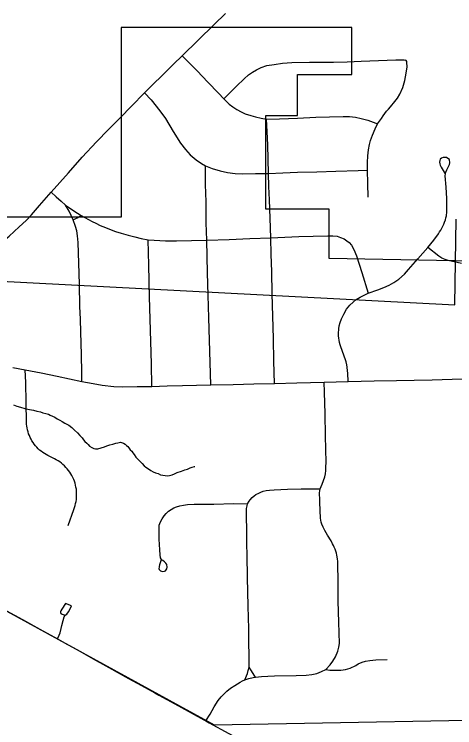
# Model space of a CAD drawing. Extents: x -11.4 to 84.1, y 11.1 to 59.
# Drawn here: x 26.776 to 27.387, y 41.368 to 42.357 of the extents above; entities that cross this region are included whole.
import ezdxf

# ---------------------------------------------------------------- set-up
doc = ezdxf.new("R2010")
doc.units = 0
for name, color, linetype in [('GM_X_City_Street', 7, 'Continuous'), ('GM_X_Corporation', 7, 'Continuous'), ('GM_X_County_Road', 7, 'Continuous'), ('GM_X_Minor_River', 7, 'Continuous'), ('GM_X_Rail_Line', 7, 'Continuous'), ('GM_X_Township_Road', 7, 'Continuous')]:
    doc.layers.add(name, color=color, linetype=linetype)

msp = doc.modelspace()

# ---------------------------------------------------------------- linework, layer by layer
at = {"layer": 'GM_X_City_Street'}
for points in [[(27.23885, 41.84766), (27.23833, 41.85915), (27.23819, 41.86232), (27.23757, 41.86754), (27.237, 41.87065), (27.23597, 41.87473), (27.23502, 41.87774), (27.22886, 41.89565), (27.22792, 41.89866), (27.22712, 41.90172), (27.2265, 41.90483), (27.22603, 41.90794), (27.2257, 41.91109), (27.22561, 41.91424), (27.2258, 41.92055), (27.22653, 41.92489), (27.22804, 41.92954), (27.22984, 41.93455), (27.23272, 41.94108), (27.23664, 41.94774), (27.24125, 41.95365), (27.24563, 41.95755), (27.2501, 41.96116), (27.25544, 41.96462), (27.26651, 41.96996), (27.28025, 41.97486), (27.28817, 41.97789), (27.29567, 41.9812), (27.30217, 41.98495), (27.30938, 41.98971), (27.31688, 41.99649), (27.32279, 42.00298), (27.33557, 42.01759), (27.3493, 42.03329), (27.3578, 42.04364), (27.36406, 42.05245), (27.36576, 42.05499), (27.36742, 42.05759), (27.3689, 42.06025), (27.37027, 42.06299), (27.37155, 42.0658), (27.37269, 42.06864), (27.37369, 42.07154), (27.37454, 42.07448), (27.37525, 42.07746), (27.37553, 42.08268), (27.37581, 42.08807), (27.37559, 42.10152), (27.37461, 42.1171), (27.37363, 42.13269), (27.37374, 42.13545), (27.37443, 42.13801), (27.37592, 42.14105), (27.37826, 42.14572), (27.37933, 42.14837), (27.37991, 42.15061), (27.37921, 42.1553), (27.3773, 42.15695), (27.3753, 42.15795), (27.37289, 42.15822), (27.37051, 42.15807), (27.36831, 42.15721), (27.36667, 42.15567), (27.36592, 42.15375), (27.36546, 42.15177), (27.36581, 42.1495), (27.36647, 42.14748), (27.36783, 42.14461), (27.3732, 42.13566)], [(26.86958, 41.84787), (26.86973, 41.85976), (26.869, 41.88516), (26.86812, 41.91621), (26.86761, 41.93392), (26.86711, 41.95163), (26.86623, 41.98269), (26.86541, 42.01161), (26.86458, 42.04053), (26.86386, 42.04944), (26.86265, 42.05643), (26.86108, 42.06247), (26.85783, 42.07163), (26.852, 42.08356), (26.84719, 42.0921)], [(26.84719, 42.0921), (26.85458, 42.08697), (26.8637, 42.08105), (26.86879, 42.07794), (26.8737, 42.07507), (26.87877, 42.07226), (26.88392, 42.06958), (26.88919, 42.06703), (26.89522, 42.06403), (26.90245, 42.06096), (26.91031, 42.05788), (26.91646, 42.05571), (26.92433, 42.05318), (26.93373, 42.05047), (26.94313, 42.04803), (26.9517, 42.04599), (26.96147, 42.04407), (26.96995, 42.0434), (26.97768, 42.04292), (26.98588, 42.04258), (26.99512, 42.04247), (27.00095, 42.04254), (27.02186, 42.04297), (27.04276, 42.0434), (27.0738, 42.04458), (27.10275, 42.04568), (27.13168, 42.04678), (27.1511, 42.04762), (27.17051, 42.04846), (27.1906, 42.04896), (27.2107, 42.04947), (27.21775, 42.04964), (27.22347, 42.04897), (27.22851, 42.04745), (27.23322, 42.04527), (27.23709, 42.04275), (27.24045, 42.04023), (27.24354, 42.03645), (27.24687, 42.03049), (27.25053, 42.0219), (27.25776, 41.99887), (27.26651, 41.96996)], [(26.85783, 42.07163), (26.86309, 42.07466), (26.86879, 42.07794)], [(26.96686, 41.84088), (26.96603, 41.87194), (26.96519, 41.90299), (26.96435, 41.93405), (26.96351, 41.9651), (26.96292, 41.98709), (26.96233, 42.00908), (26.9619, 42.02658), (26.96147, 42.04407)], [(27.04848, 41.8429), (27.04759, 41.87396), (27.0467, 41.90501), (27.04582, 41.93607), (27.04493, 41.96712), (27.04404, 41.99818), (27.0434, 42.02079), (27.04276, 42.0434)], [(27.13689, 41.84492), (27.13609, 41.87598), (27.13529, 41.90703), (27.13448, 41.93809), (27.13368, 41.96914), (27.13288, 42.0002), (27.13228, 42.02349), (27.13168, 42.04678)], [(27.39627, 42.01131), (27.3778, 42.01557), (27.37325, 42.01691), (27.36894, 42.0188), (27.36482, 42.0212), (27.3493, 42.03329)], [(26.85092, 41.64825), (26.85852, 41.67035), (26.85952, 41.67301), (26.86037, 41.67573), (26.86108, 41.67849), (26.86165, 41.68127), (26.86208, 41.68408), (26.86237, 41.68692), (26.86246, 41.6926), (26.86232, 41.69544), (26.86204, 41.69828), (26.86157, 41.7011), (26.861, 41.70388), (26.86024, 41.70663), (26.85934, 41.70933), (26.85835, 41.712), (26.85722, 41.7146), (26.85589, 41.71713), (26.85451, 41.71961), (26.85295, 41.72201), (26.8513, 41.72431), (26.84954, 41.72654), (26.84765, 41.72866), (26.84562, 41.7307), (26.84353, 41.73262), (26.84135, 41.73443), (26.83908, 41.73613), (26.83666, 41.73771), (26.83425, 41.73916), (26.83173, 41.74048), (26.82254, 41.74501), (26.82008, 41.74629), (26.81772, 41.7477), (26.81544, 41.74923), (26.81322, 41.75087), (26.81113, 41.75263), (26.8091, 41.75449), (26.80715, 41.75647), (26.80536, 41.75853), (26.80361, 41.76069), (26.80204, 41.76294), (26.80052, 41.76526), (26.7992, 41.76765), (26.79797, 41.77012), (26.79688, 41.77264), (26.79589, 41.77522), (26.79508, 41.77785), (26.79437, 41.78052), (26.79381, 41.78322), (26.79343, 41.78594), (26.79315, 41.78868), (26.793, 41.79143), (26.79253, 41.81875), (26.79204, 41.84608), (26.79113, 41.86389)], [(27.04173, 41.37713), (27.04742, 41.38676), (27.05314, 41.39649), (27.0587, 41.40532), (27.06272, 41.41064), (27.06638, 41.41443), (27.07079, 41.41859), (27.07596, 41.42237), (27.08163, 41.42628), (27.08932, 41.43094), (27.09249, 41.43273), (27.09561, 41.43412), (27.10138, 41.4359), (27.10707, 41.43723), (27.11047, 41.43785), (27.11879, 41.4388), (27.12736, 41.43918), (27.13662, 41.43957), (27.16674, 41.44015), (27.18089, 41.44067), (27.18846, 41.44143), (27.19526, 41.44294), (27.20182, 41.44546), (27.20774, 41.44861), (27.21406, 41.45492), (27.21771, 41.4602), (27.22141, 41.46598), (27.22466, 41.47374), (27.22593, 41.47929), (27.22673, 41.48461), (27.22598, 41.51392), (27.22522, 41.54324), (27.22489, 41.56962), (27.22456, 41.596), (27.22442, 41.59881), (27.22414, 41.60162), (27.22376, 41.60441), (27.22319, 41.60716), (27.22253, 41.60989), (27.22168, 41.61259), (27.22073, 41.61523), (27.21964, 41.61783), (27.21846, 41.62037), (27.21713, 41.62286), (27.21519, 41.62661), (27.21028, 41.63455), (27.20637, 41.64111), (27.2041, 41.64565), (27.20236, 41.64982), (27.20165, 41.65256), (27.20113, 41.65532), (27.20071, 41.6581), (27.20042, 41.6609), (27.20006, 41.6662), (27.19944, 41.68297), (27.19937, 41.69334), (27.20006, 41.69901), (27.20271, 41.70532), (27.20473, 41.71058), (27.20637, 41.71549), (27.2075, 41.71966), (27.20801, 41.72407), (27.20814, 41.72936), (27.20838, 41.73555), (27.20801, 41.75395), (27.20763, 41.77236), (27.20681, 41.80268), (27.20598, 41.833), (27.20582, 41.8465)], [(27.11047, 41.43785), (27.10961, 41.43921), (27.10406, 41.44801), (27.10177, 41.45163), (27.10168, 41.45842), (27.10155, 41.46738), (27.10128, 41.48619), (27.10101, 41.505), (27.10025, 41.53606), (27.09977, 41.55594), (27.09928, 41.57582), (27.09875, 41.60688), (27.09848, 41.62269), (27.09821, 41.6385), (27.09777, 41.6637), (27.09798, 41.67179), (27.09871, 41.67533), (27.09946, 41.67792), (27.10157, 41.68176), (27.10298, 41.68375), (27.10583, 41.68693), (27.10839, 41.68902), (27.11104, 41.69091), (27.11488, 41.69301), (27.11786, 41.69447), (27.12126, 41.6956), (27.12505, 41.69649), (27.12984, 41.69712), (27.13627, 41.69772), (27.15499, 41.69834), (27.17371, 41.69898), (27.20006, 41.69901)], [(26.97954, 41.60041), (26.97755, 41.59342), (26.97701, 41.59134), (26.97682, 41.59019), (26.97653, 41.58832), (26.97697, 41.58692), (26.97763, 41.58598), (26.9787, 41.58507), (26.98022, 41.58458), (26.98209, 41.58448), (26.98423, 41.58483), (26.98573, 41.58543), (26.98673, 41.58648), (26.98773, 41.58788), (26.98818, 41.59008), (26.98754, 41.59399), (26.98618, 41.59595), (26.98429, 41.59747), (26.98194, 41.59933), (26.98089, 41.60006), (26.97994, 41.60111), (26.97894, 41.60318), (26.97819, 41.60746), (26.97776, 41.61424), (26.97682, 41.62919), (26.97668, 41.64028), (26.97704, 41.64869), (26.9787, 41.65316), (26.98088, 41.65738), (26.98359, 41.66129), (26.98676, 41.66483), (26.98979, 41.668), (26.99332, 41.67039), (26.99711, 41.67241), (27.00101, 41.67405), (27.00555, 41.67531), (27.01084, 41.67632), (27.01627, 41.67695), (27.02522, 41.67745), (27.05283, 41.67783), (27.07994, 41.67834), (27.09946, 41.67792)], [(26.8361, 41.49083), (26.83825, 41.49602), (26.83951, 41.4991), (26.84096, 41.50507), (26.84205, 41.50955), (26.84373, 41.51632), (26.84522, 41.52145), (26.84643, 41.52366), (26.84905, 41.52528), (26.851, 41.52825), (26.85435, 41.53451), (26.8555, 41.53666), (26.84683, 41.53999), (26.842, 41.53203), (26.84066, 41.52957), (26.84009, 41.52834), (26.83997, 41.52756), (26.8402, 41.52668), (26.84095, 41.52611), (26.84257, 41.52524), (26.84643, 41.52366)], [(27.20774, 41.44861), (27.21329, 41.44773), (27.22023, 41.44735), (27.2288, 41.44748), (27.23522, 41.44824), (27.24179, 41.45025), (27.24938, 41.45416), (27.25297, 41.4562), (27.25818, 41.45857), (27.26297, 41.46009), (27.26902, 41.46109), (27.27747, 41.46185), (27.29285, 41.46223)], [(27.09561, 41.43412), (27.09933, 41.44314), (27.10049, 41.44717), (27.10177, 41.45163)]]:
    msp.add_lwpolyline(points, dxfattribs=at)
at = {"layer": 'GM_X_Corporation'}
for points in [[(27.80831, 42.00704), (27.21274, 42.01791), (27.21274, 42.0867), (27.12478, 42.08671), (27.12478, 42.21638), (27.16872, 42.21638), (27.16872, 42.27317), (27.24409, 42.27317), (27.24409, 42.33848), (26.92422, 42.33848), (26.92422, 42.07536), (26.65397, 42.07538)], [(26.26551, 42.05419), (26.55791, 42.03913), (26.56758, 42.17762), (26.74738, 42.16192), (26.7396, 41.98783), (27.3866, 41.95403), (27.38866, 42.07279)]]:
    msp.add_lwpolyline(points, dxfattribs=at)
at = {"layer": 'GM_X_County_Road'}
for points in [[(26.77385, 41.867), (26.79113, 41.86389), (26.81329, 41.85956), (26.83545, 41.85522), (26.85251, 41.85154), (26.86958, 41.84787), (26.88522, 41.84485), (26.89804, 41.84259), (26.91387, 41.84089), (26.92546, 41.8403), (26.94616, 41.84059), (26.96686, 41.84088), (26.98797, 41.84154), (27.00908, 41.84221), (27.02878, 41.84256), (27.04848, 41.8429), (27.07954, 41.84361), (27.10822, 41.84427), (27.13689, 41.84492), (27.16795, 41.84563), (27.18688, 41.84607), (27.20582, 41.8465), (27.22234, 41.84708), (27.23885, 41.84766), (27.25689, 41.84803), (27.27494, 41.84839), (27.306, 41.84903), (27.33061, 41.84954), (27.35523, 41.85004), (27.3833, 41.85069), (27.41137, 41.85135)], [(26.70059, 41.56565), (26.72749, 41.55076), (26.74375, 41.54175), (26.76001, 41.53273), (26.78723, 41.51774), (26.81166, 41.50429), (26.8361, 41.49083), (26.8498, 41.4832), (26.86349, 41.47558), (26.88531, 41.4633), (26.90713, 41.45102), (26.93436, 41.43607), (26.95258, 41.42606), (26.97082, 41.41606), (26.97641, 41.41299), (27.00365, 41.39804), (27.02126, 41.38837), (27.03889, 41.37869), (27.04173, 41.37713), (27.04623, 41.37465)], [(27.04623, 41.37465), (27.07347, 41.3597), (27.1007, 41.34475), (27.12794, 41.32981), (27.15517, 41.31487), (27.1824, 41.29992), (27.19988, 41.29032), (27.21736, 41.28073), (27.24465, 41.26588), (27.27194, 41.25103), (27.29922, 41.23617), (27.32651, 41.22132), (27.35177, 41.20757), (27.37702, 41.19382)]]:
    msp.add_lwpolyline(points, dxfattribs=at)
at = {"layer": 'GM_X_Minor_River'}
msp.add_lwpolyline([(26.7748, 41.81508), (26.77977, 41.81364), (26.78473, 41.8122), (26.79045, 41.81039), (26.79694, 41.80898), (26.80265, 41.80793), (26.80723, 41.80649), (26.81219, 41.80543), (26.81562, 41.80434), (26.81982, 41.80327), (26.82326, 41.80219), (26.82593, 41.80109), (26.829, 41.79962), (26.83244, 41.79816), (26.83552, 41.79593), (26.83897, 41.79408), (26.84242, 41.79224), (26.84625, 41.79002), (26.85162, 41.78707), (26.85585, 41.78409), (26.85971, 41.78035), (26.86357, 41.77661), (26.86705, 41.77287), (26.87015, 41.7695), (26.87209, 41.76687), (26.87403, 41.76462), (26.87673, 41.762), (26.87828, 41.76013), (26.88022, 41.75788), (26.88367, 41.75603), (26.88634, 41.75494), (26.88864, 41.75421), (26.89167, 41.75426), (26.90112, 41.75708), (26.90452, 41.75828), (26.90829, 41.75986), (26.91246, 41.76069), (26.91699, 41.76228), (26.91964, 41.76271), (26.92153, 41.76312), (26.92342, 41.76353), (26.92725, 41.76207), (26.92955, 41.76059), (26.93147, 41.7591), (26.9334, 41.75761), (26.93495, 41.75574), (26.93651, 41.7531), (26.93882, 41.75124), (26.94038, 41.74898), (26.94232, 41.74635), (26.94466, 41.74297), (26.94737, 41.73997), (26.95046, 41.7366), (26.95317, 41.73398), (26.95588, 41.73098), (26.95857, 41.72913), (26.96049, 41.72764), (26.96548, 41.7243), (26.96855, 41.72245), (26.972, 41.72098), (26.97543, 41.7199), (26.97888, 41.71843), (26.98193, 41.71772), (26.98497, 41.71739), (26.9884, 41.71707), (26.99143, 41.7175), (26.99483, 41.71831), (26.99823, 41.71951), (27.00199, 41.72147), (27.00804, 41.72347), (27.01257, 41.72507), (27.01635, 41.72627), (27.01974, 41.72785), (27.02275, 41.72904), (27.02578, 41.72985), (27.02654, 41.72986)], dxfattribs=at)
at = {"layer": 'GM_X_Rail_Line'}
msp.add_lwpolyline([(26.71732, 41.55544), (27.05302, 41.37164), (27.55347, 41.38096), (28.60002, 41.4108), (30.15821, 41.45182), (31.07244, 41.47046), (32.03512, 41.49936), (32.04724, 41.51148), (32.03792, 42.0121), (32.04631, 42.02236), (33.0454, 42.04058)], dxfattribs=at)
at = {"layer": 'GM_X_Township_Road'}
for points in [[(26.81088, 42.09145), (26.82734, 42.10995), (26.83921, 42.12352), (26.85109, 42.13708), (26.8703, 42.15861), (26.88999, 42.17968), (26.90667, 42.19704), (26.92272, 42.21333), (26.93831, 42.22945), (26.95649, 42.24763), (26.96718, 42.2582), (26.98198, 42.27278), (26.99678, 42.28736), (27.00881, 42.29904), (27.03103, 42.32075), (27.05326, 42.34246), (27.06896, 42.3578)], [(27.00881, 42.29904), (27.02943, 42.27842), (27.04429, 42.26278), (27.05916, 42.24714), (27.0665, 42.2395), (27.07376, 42.23219), (27.07888, 42.22829), (27.08459, 42.22463), (27.09048, 42.2212), (27.0961, 42.21879), (27.10388, 42.21643), (27.11046, 42.21449), (27.11819, 42.21256), (27.12579, 42.21114)], [(27.0665, 42.2395), (27.08391, 42.25715), (27.0946, 42.26734), (27.10066, 42.27249), (27.10627, 42.27633), (27.11168, 42.27959), (27.11813, 42.28299), (27.12605, 42.28551), (27.1361, 42.28719), (27.14783, 42.28873), (27.16072, 42.28989), (27.18521, 42.29015), (27.20184, 42.29028), (27.21846, 42.29041), (27.23773, 42.29092), (27.25699, 42.29144), (27.2811, 42.29253), (27.3052, 42.29363), (27.3144, 42.29373), (27.31662, 42.29359), (27.31863, 42.2931)], [(27.26555, 42.14052), (27.26577, 42.15106), (27.26641, 42.1606), (27.26705, 42.16859), (27.26847, 42.17633), (27.26989, 42.18187), (27.27247, 42.18921), (27.27635, 42.19802), (27.27943, 42.20468), (27.2851, 42.21228), (27.28738, 42.21568), (27.28975, 42.21898), (27.29226, 42.2222), (27.29487, 42.22533), (27.29762, 42.22836), (27.30385, 42.2357), (27.30748, 42.24045), (27.31068, 42.24591), (27.31458, 42.25496), (27.31738, 42.26482), (27.3195, 42.27488), (27.32057, 42.28358), (27.32049, 42.28978), (27.32016, 42.29119), (27.3194, 42.2925), (27.31863, 42.2931)], [(26.95649, 42.24763), (26.96576, 42.23796), (26.97788, 42.22288), (26.98549, 42.21232), (26.99644, 42.19427), (27.00636, 42.17803), (27.01319, 42.16901), (27.0199, 42.16179), (27.02827, 42.15496), (27.03549, 42.14981), (27.04133, 42.14645), (27.05018, 42.14285), (27.0614, 42.13962), (27.07158, 42.1373), (27.08241, 42.13601), (27.09285, 42.13563), (27.11064, 42.13582), (27.12842, 42.13601), (27.14853, 42.13685), (27.16863, 42.13769), (27.19531, 42.13846), (27.22199, 42.13924), (27.25292, 42.14014), (27.26555, 42.14052)], [(27.12579, 42.21114), (27.14358, 42.21179), (27.16877, 42.21282), (27.19397, 42.21385), (27.21288, 42.21444), (27.23179, 42.21502), (27.24093, 42.21489), (27.24931, 42.21399), (27.25716, 42.2124), (27.26633, 42.20967), (27.27345, 42.20723), (27.27943, 42.20468)], [(27.12966, 42.09923), (27.129, 42.11773), (27.12842, 42.13601), (27.12787, 42.15592), (27.12733, 42.17584), (27.12656, 42.19349), (27.12579, 42.21114)], [(27.04207, 42.09654), (27.04133, 42.12077), (27.04133, 42.14645)], [(27.26672, 42.10335), (27.26613, 42.12194), (27.26555, 42.14052)], [(26.82734, 42.10995), (26.83421, 42.10345), (26.84084, 42.09754), (26.84719, 42.0921)], [(27.13168, 42.04678), (27.13063, 42.0742), (27.12966, 42.09923)], [(26.71392, 42.00673), (26.73177, 42.0204), (26.74522, 42.03065), (26.75866, 42.0409), (26.76869, 42.04913), (26.78286, 42.06205), (26.79251, 42.07073), (26.79973, 42.07854), (26.81088, 42.09145)], [(27.04276, 42.0434), (27.04207, 42.0678), (27.04207, 42.09654)]]:
    msp.add_lwpolyline(points, dxfattribs=at)

doc.saveas('drawing.dxf')
